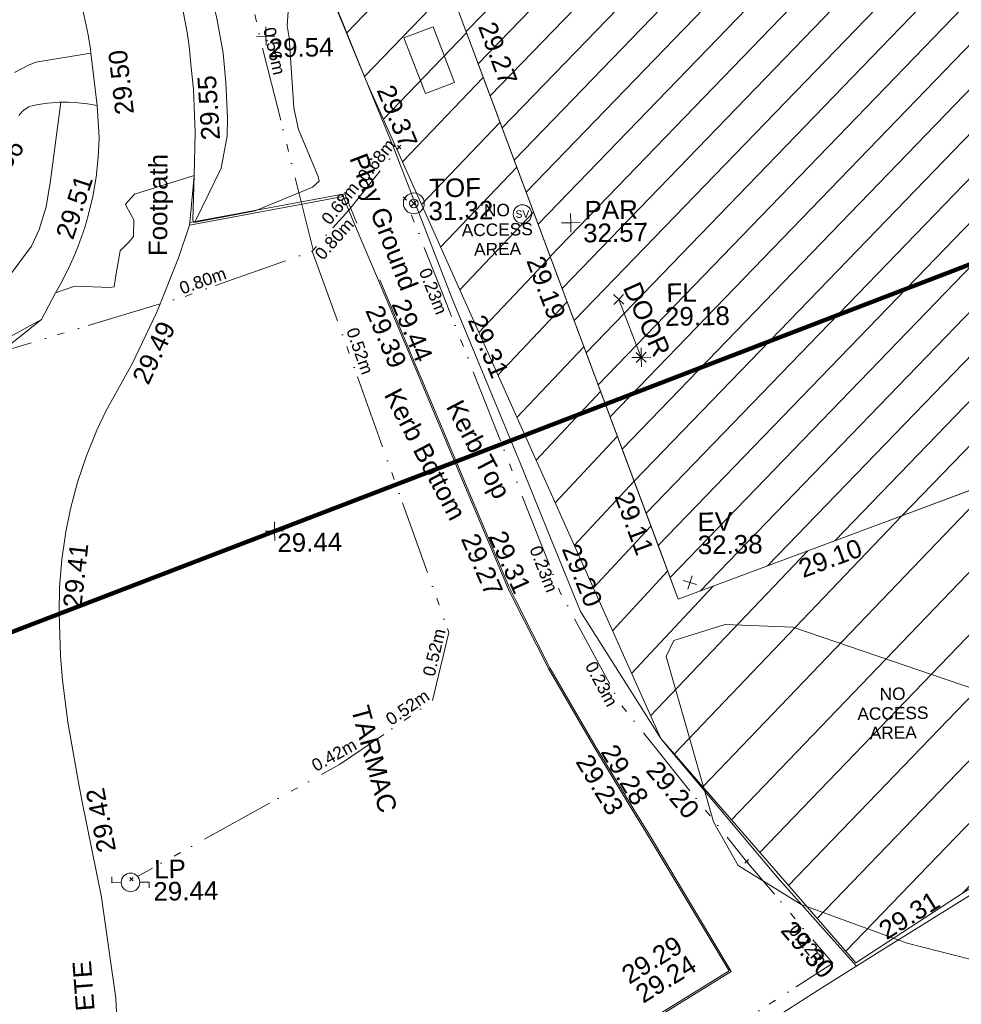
# Model space of a CAD drawing. Header units: millimetres. Extents: x -287732 to 520720, y -103372 to 287754.
# Tile 328 of 380: x 341190 to 360209, y 91078 to 110970. Entities that reach past the tile are written whole.
import ezdxf

# ---------------------------------------------------------------- set-up
doc = ezdxf.new("R2010")
doc.units = ezdxf.units.MM
doc.linetypes.add('IMPORT-HIDDEN2 _3_', pattern=[4762.5, 3175, -1587.5])
doc.linetypes.add('IMPORT-UG_ELEC_STREET LIGHTING_QLB2 _2_', pattern=[2700, 1500, -300.0000000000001, 0, -250, 150, -300.0000000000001, 0, -200])
for name, color, linetype, lineweight, true_color in [('00__TOPO__TOP_OF_FENCE_SYMBOL', 7, 'Continuous', 9, 0x666666), ('00_TOPO_EAVE', 7, 'Continuous', 9, 0x666666), ('00_TOPO_FURN_LAMP_POST', 7, 'Continuous', 9, 0x666666), ('00_TOPO_LEVEL_FLOOR', 7, 'Continuous', 9, 0x666666), ('00_TOPO_SERV_STOP_VALVE', 7, 'Continuous', 9, 0x666666), ('00_UAV_BUILDING_HATCH', 7, 'Continuous', 9, 0x999999), ('00_UAV_BUILDING_OUTLINE', 5, 'Continuous', 9, 0x0000ff), ('00_UAV_EAVE', 7, 'Continuous', 9, 0x666666), ('00_UAV_FENCE', 7, 'Continuous', 9, 0x264c2f), ('00_UAV_FOOTPATH', 7, 'Continuous', 9, 0xa50000), ('00_UAV_FORM_LINES', 7, 'Continuous', 9, 0x666666), ('00_UAV_FURN_LAMP_POST', 7, 'Continuous', 9, 0xa50000), ('00_UAV_INT_DOOR', 7, 'Continuous', 9, 0x7f4f3f), ('00_UAV_KERB_BOTTOM', 1, 'Continuous', 9, 0xff0000), ('00_UAV_KERB_TOP', 7, 'Continuous', 9, 0xa500a5), ('00_UAV_LEVEL_FLOOR', 7, 'Continuous', 9, 0x666666), ('00_UAV_LEVEL_SPOT', 7, 'Continuous', 9, 0x666666), ('00_UAV_PARAPET', 7, 'Continuous', 9, 0x666666), ('00_UAV_PLAY_GROUND', 3, 'Continuous', 9, 0x00ff00), ('00_UAV_SERV_IC', 5, 'Continuous', 9, 0x0000ff), ('00_UAV_TOP_OF_FENCE', 6, 'Continuous', 9, 0xff00ff), ('00_UAV_TREE_LINE', 7, 'Continuous', 9, 0x52a552), ('01_DTM_CONTOUR_MNR', 7, 'Continuous', 9, 0xa5a552), ('12333-PUM-2D-U-0001-C01 - Rev2_REVIT IMPORT_dwg', 7, 'Continuous', 9, 0x767676), ('A_RHA_Line', 7, 'Continuous', 9, 0x00a600), ('PUM-CHAMBER EXTENTS', 6, 'IMPORT-HIDDEN2 _3_', 9, 0xff00ff), ('PUM-ELECTRIC-SL-QLB2', 7, 'IMPORT-UG_ELEC_STREET LIGHTING_QLB2 _2_', 9, 0xff7f7f), ('PUM-UNABLE TO SURVEY', 190, 'Continuous', 9, 0x7f00ff)]:
    doc.layers.add(name, color=color, linetype=linetype, lineweight=lineweight, true_color=true_color)
for name, color, linetype, lineweight in [('00_UAV_SURFACE', 7, 'Continuous', 9), ('00_UAV_SURVEY_TEXT', 7, 'Continuous', 9), ('GEN-TEXT', 7, 'Continuous', 9)]:
    doc.layers.add(name, color=color, linetype=linetype, lineweight=lineweight)
doc.styles.add('Arial_1', font='arial.ttf', dxfattribs={"height": 250})
doc.styles.add('Swis721 Lt BT', font='swissl.ttf', dxfattribs={"height": 399.9999999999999})
doc.styles.add('Swis721 Lt BT_2', font='swissl.ttf', dxfattribs={"height": 375})

# ---------------------------------------------------------------- blocks, each defined once
blk = doc.blocks.new('12333-PUM-2D-U-0001-C01 - Rev2_REVIT IMPORT_dwg_MSL_Eaves_SYM_1-V82-Site Location Plan Proposed')
at = {"layer": '00_TOPO_EAVE', "color": 254, "true_color": 0xcccccc}
for p, q in [((356.5791934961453, -116.0873754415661), (-356.5791934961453, 116.0873754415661)), ((-116.0873754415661, -356.5791934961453), (116.0873754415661, 356.5791934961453))]:
    blk.add_line(p, q, dxfattribs=at)
blk = doc.blocks.new('12333-PUM-2D-U-0001-C01 - Rev2_REVIT IMPORT_dwg_MSL_Lamp_Post_SYM-2077240-Site Location Plan Proposed')
at = {"layer": '00_TOPO_FURN_LAMP_POST', "color": 254, "true_color": 0xcccccc, "flags": 128}
for points in [[(-500.1060478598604, 0), (-1000.212095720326, 0), (-1000.212095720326, 316.7338303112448)], [(500.1060478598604, 0), (1000.21209571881, 0), (1000.21209571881, -316.7338303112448)]]:
    blk.add_lwpolyline(points, dxfattribs=at)
at = {"layer": '00_TOPO_FURN_LAMP_POST', "color": 254, "true_color": 0xcccccc}
blk.add_circle((0, 0), 500.1060478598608, dxfattribs=at)
blk = doc.blocks.new('12333-PUM-2D-U-0001-C01 - Rev2_REVIT IMPORT_dwg_MSL_Parapet_SYM-V122-Site Location Plan Proposed')
at = {"layer": '00_UAV_PARAPET', "color": 254, "true_color": 0xcccccc, "flags": 128}
for points in [[(0, -500.0000000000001), (0, 0), (-500.0000000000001, 0)], [(500.0000000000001, 0), (0, 0), (0, 500.0000000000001)]]:
    blk.add_lwpolyline(points, dxfattribs=at)
blk = doc.blocks.new('12333-PUM-2D-U-0001-C01 - Rev2_REVIT IMPORT_dwg_MSL_Sluice_Valve_SYM-2077246-Site Location Plan Proposed')
at = {"layer": '00_TOPO_SERV_STOP_VALVE', "color": 254, "true_color": 0xcccccc}
blk.add_circle((0, 0), 500.0000000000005, dxfattribs=at)
at = {"layer": '00_TOPO_SERV_STOP_VALVE', "insert": (0, 198.9876086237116), "char_height": 399.9999999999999, "width": 785.1100955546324, "attachment_point": 2, "line_spacing_factor": 1.005061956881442, "style": 'Swis721 Lt BT'}
blk.add_mtext('SV', dxfattribs=at)
blk = doc.blocks.new('12333-PUM-2D-U-0001-C01 - Rev2_REVIT IMPORT_dwg_MSL_Node_LineworkTOF-2077248-Site Location Plan Proposed')
at = {"layer": '00__TOPO__TOP_OF_FENCE_SYMBOL', "color": 254, "true_color": 0xcccccc, "flags": 128}
for points in [[(165.3591892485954, 165.3591892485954), (0, 0), (-165.3591892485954, 165.3591892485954)], [(165.3591892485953, -165.3591892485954), (0, 0), (-165.3591892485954, -165.3591892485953)]]:
    blk.add_lwpolyline(points, dxfattribs=at)
at = {"layer": '00__TOPO__TOP_OF_FENCE_SYMBOL', "color": 254, "true_color": 0xcccccc}
for radius in [562.5594001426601, 233.853208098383]:
    blk.add_circle((0, 0), radius, dxfattribs=at)
blk = doc.blocks.new('12333-PUM-2D-U-0001-C01 - Rev2_REVIT IMPORT_dwg_MSL_FLlvl_SYM-V156-Site Location Plan Proposed')
at = {"layer": '00_TOPO_LEVEL_FLOOR', "color": 254, "true_color": 0xcccccc, "flags": 128}
for points in [[(0, -38.9261101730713), (0, 0), (-38.9261101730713, 0)], [(38.9261101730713, 0), (0, 0), (0, 38.9261101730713)]]:
    blk.add_lwpolyline(points, dxfattribs=at)
blk = doc.blocks.new('12333-PUM-2D-U-0001-C01 - Rev2_REVIT IMPORT_dwg_MSL_Node_Linework-V178-Site Location Plan Proposed')
at = {"layer": '00_UAV_INT_DOOR', "color": 9, "true_color": 0xd4c4bf, "flags": 128}
for points in [[(530.3860888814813, 530.3860888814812), (0, 0), (-530.3860888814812, 530.3860888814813)], [(530.3860888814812, -530.3860888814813), (0, 0), (-530.3860888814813, -530.3860888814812)]]:
    blk.add_lwpolyline(points, dxfattribs=at)
blk = doc.blocks.new('12333-PUM-2D-U-0001-C01 - Rev2_REVIT IMPORT_dwg_UAV-2077255-Site Location Plan Proposed')
at = {"layer": '00_UAV_LEVEL_SPOT', "color": 254, "true_color": 0xcccccc, "flags": 128}
for points in [[(0, -500.0000000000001), (0, 0), (-500.0000000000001, 0)], [(500.0000000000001, 0), (0, 0), (0, 500.0000000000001)]]:
    blk.add_lwpolyline(points, dxfattribs=at)
blk = doc.blocks.new('12333-PUM-2D-U-0001-C01 - Rev2_REVIT IMPORT_dwg_MGS62954_T2_Galway_ITM_3d_Rev1-2077680-Site Location Plan Proposed')
at = {"layer": '00_UAV_BUILDING_HATCH', "true_color": 0xcccccc}
h = blk.add_hatch(dxfattribs=at)
h.set_pattern_fill('FP_1', color=254, style=0, pattern_type=2)
h.set_pattern_definition([(45, (0, 0), (-441.9417382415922, 441.9417382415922), [])])
h.paths.add_polyline_path([(534258130.3624687, 725648483.3139626), (534277656.3624687, 725655386.3139625), (534278388.3624688, 725653331.3139626), (534295255.4606528, 725659853.8927271), (534294221.4606529, 725663214.8927271), (534296151.4606528, 725663830.8927269), (534296560.4606526, 725662667.892727), (534309422.4606529, 725667184.8927269), (534307379.4606528, 725673087.8927273), (534303370.4606528, 725671653.8927271), (534300995.586905, 725678397.3035645), (534310510.4335188, 725681741.4081918), (534314220.586905, 725671576.3035644), (534326500.586905, 725675858.3035647), (534324518.5869049, 725681362.3035645), (534326113.5869048, 725681952.3035647), (534324160.5869049, 725687672.3035647), (534318720.5869049, 725685739.3035644), (534311382.586905, 725706099.3035647), (534306310.3243251, 725704323.4114221), (534306355.1088055, 725704192.7557819), (534273124.3649247, 725692215.3564034), (534273147.722073, 725692180.3999606), (534273192.9489231, 725691953.0292308), (534273147.722073, 725691725.658501), (534273018.9269006, 725691532.9029037), (534272826.1713033, 725691404.1077313), (534272598.8005735, 725691358.8808813), (534272359.2318197, 725691412.2581903), (534272168.7586477, 725691547.7426457), (534272046.0540514, 725691744.888188), (534272030.8694313, 725691821.2264287), (534266685.9286339, 725689894.7426035), (534268524.939883, 725684612.5737506), (534268047.928634, 725684437.7426035), (534269413.1688387, 725680562.3524156), (534277645.4188779, 725683533.3784789), (534277949.5529159, 725682690.6704743), (534281834.7170621, 725684092.8295298), (534281561.9286339, 725684932.7426034), (534287959.928634, 725687070.7426035), (534294707.928634, 725667896.7426035), (534289312.3624687, 725665760.3139626), (534287625.3624685, 725670664.3139626), (534264563.3624688, 725662495.3139625), (534260945.3624687, 725672663.3139623), (534250837.3624687, 725669091.3139625), (534258126.7857321, 725648493.4208305)])
h.paths.add_polyline_path([(534297904.586905, 725687834.3035645), (534296489.5869049, 725693151.3035643), (534301799.586905, 725695024.3035644), (534303779.5869048, 725689436.3035645), (534301175.8806049, 725688726.3227148)])
at = {"layer": '00_UAV_BUILDING_OUTLINE', "color": 254, "true_color": 0xcccccc, "flags": 128}
blk.add_lwpolyline([(534266623.8804026, 725651486.0157087), (534261909.8111722, 725649819.4572792), (534258130.3624686, 725648483.3139625), (534257799.6871737, 725649417.7108471), (534256131.8164296, 725654130.6520636), (534254463.9456857, 725658843.5932801), (534252796.0749417, 725663556.5344967), (534251128.2041978, 725668269.4757131), (534250837.3624687, 725669091.3139623), (534254727.8519678, 725670466.1485975), (534259440.0501462, 725672131.3614875), (534260945.3624686, 725672663.3139623), (534262086.0751001, 725669457.4637592), (534263762.238277, 725664746.7873683), (534264563.3624687, 725662495.3139625)], dxfattribs=at)
at = {"layer": '00_UAV_FENCE', "color": 254, "true_color": 0xcccccc, "flags": 128}
for points in [[(534248430.8741636, 725668401.7106274), (534249468.7809302, 725665710.5499718), (534250224.7017854, 725663734.8294015), (534250405.7809303, 725663261.5499718), (534251409.7809302, 725660599.5499718), (534252009.6354766, 725659065.8678071), (534252519.7809302, 725657761.5499718), (534253664.7809302, 725654650.5499719), (534253768.4322459, 725654386.4445233), (534254976.7809302, 725651307.5499718), (534255586.8824955, 725649731.9730554), (534256152.7809302, 725648270.5499719), (534257725.7809302, 725645674.5499718), (534257975.8132366, 725645365.8841685), (534260032.7809302, 725642826.5499718), (534261161.3298785, 725641515.9540868), (534261597.8993509, 725641008.9613199)], [(534260043.9762816, 725640057.6276104), (534260889.9762816, 725640584.6276104), (534262062.2759603, 725641287.311691), (534264259.9762816, 725642604.6276104)]]:
    blk.add_lwpolyline(points, dxfattribs=at)
at = {"layer": '00_UAV_FOOTPATH', "color": 254, "true_color": 0xcccccc, "flags": 128}
for points in [[(534244900.7809302, 725666512.5499717), (534245487.7809302, 725664025.5499718), (534245971.0973221, 725662038.7986877), (534245984.7809303, 725661982.5499718), (534246226.7152734, 725661044.1647745), (534246409.2505204, 725660092.4400829), (534246452.7809302, 725659801.5499718), (534246461.3332835, 725659722.3693131), (534245347.7809302, 725659559.5499717), (534245197.5388834, 725659500.2018363), (534245051.3198054, 725659431.5370349), (534244909.700756, 725659353.8265557)], [(534248266.6973364, 725660969.4735988), (534248411.7189083, 725660106.5885395), (534248446.7809302, 725659827.5499717), (534248482.8605052, 725659396.3908409), (534248519.7451705, 725658955.6106956), (534248537.8159123, 725658080.8105296), (534248500.9218389, 725657206.6019107), (534248409.208554, 725656336.4349409), (534248391.7809301, 725656213.5499717), (534248156.8663293, 725655556.4457585), (534247730.352124, 725654531.9220282), (534247729.7809302, 725654530.5499719), (534247687.8918599, 725654438.9100708), (534247191.5612284, 725653444.6666361), (534246633.7809303, 725652483.5499717), (534246446.5492439, 725652103.1844008), (534246227.2473658, 725651587.6975677), (534246040.745916, 725651059.4578509), (534245887.7809302, 725650520.5499719), (534245785.0458581, 725650058.0584512), (534245769.7290698, 725649963.5083421), (534245695.4638267, 725649505.0710654), (534245640.7809302, 725648947.5499718), (534245620.4577109, 725648411.3099725), (534245631.7809302, 725647555.5499718), (534245662.8166471, 725647061.9876536), (534245758.7809303, 725646211.5499718), (534245953.4466474, 725644994.5119804), (534246016.7809302, 725644598.5499717), (534246375.7809302, 725642668.5499718), (534246376.672755, 725642662.798964), (534246627.7809302, 725640620.5499718), (534246650.8454598, 725640048.6374254)], [(534243479.6066167, 725652906.3746083), (534245367.6066167, 725654358.3746083), (534245661.6066167, 725654890.3746083), (534245791.0927507, 725655110.5416024), (534245974.7059985, 725655463.1892549), (534246062.6032214, 725655661.4970144), (534246135.8139983, 725655826.670209), (534246273.7809303, 725656199.5499719), (534246348.9024624, 725656439.7732394), (534246447.9518553, 725656824.8231184), (534246522.6283147, 725657215.3325524), (534246572.637127, 725657609.7603791), (534246597.7809301, 725658006.5499718), (534246565.647172, 725658659.2942924), (534246376.7642629, 725658697.1661069), (534246185.8760799, 725658723.1031342), (534245993.7359716, 725658737.0030123), (534245801.1022278, 725658738.810885), (534245757.7809302, 725658737.5499718), (534245565.5784456, 725658724.5410256), (534245374.5720673, 725658699.4892558), (534245221.7809302, 725658670.5499718), (534245188.5342168, 725658655.6671675), (534245156.287607, 725658638.7261528), (534245125.1683637, 725658619.7937859), (534245095.2993004, 725658598.9447843), (534245081.7809302, 725658588.5499717), (534245053.9592972, 725658565.0383031), (534245027.668874, 725658539.8260945), (534245003.0134165, 725658513.0128473), (534244980.0902286, 725658484.7043806)]]:
    blk.add_lwpolyline(points, dxfattribs=at)
at = {"layer": '00_UAV_FORM_LINES', "color": 254, "true_color": 0xcccccc, "flags": 128}
for points in [[(534248507.3121759, 725656283.6207765), (534249053.3625001, 725657354.3140001), (534249180.3625001, 725657999.3140001), (534249198.3625, 725658368.3140001), (534249177.3625, 725659078.314), (534249129.3625001, 725659671.3140001), (534249021.3625, 725660339.314), (534248425.3625001, 725663245.3140001), (534247888.3625001, 725665370.314), (534247372.3625, 725667219.314)], [(534233941.9390433, 725654505.8809636), (534234781.3695002, 725652566.5445001), (534234947.3695001, 725652057.5445001), (534235159.3695002, 725651858.5445001), (534235521.3695001, 725651673.5445001), (534236492.3695002, 725651398.5445001), (534237861.3695001, 725651383.5445), (534238629.3695002, 725651420.5445), (534239103.3695002, 725651479.5445001), (534240588.3695002, 725652140.5445002), (534242076.3695002, 725653070.5445001), (534243948.3695002, 725654510.5445001), (534244523.3695002, 725654988.5445001), (534245191.3695001, 725655845.5445001), (534245353.3695002, 725656177.5445), (534245499.3695001, 725656634.5445), (534245597.3695001, 725657164.5445001), (534245832.453704, 725658738.5166506)]]:
    blk.add_lwpolyline(points, dxfattribs=at)
at = {"layer": '00_UAV_INT_DOOR', "color": 254, "true_color": 0xcccccc}
blk.add_line((534257467.3715001, 725653380.701), (534257032.3715001, 725654559.701), dxfattribs=at)
at = {"layer": '00_UAV_KERB_BOTTOM', "color": 254, "true_color": 0xcccccc, "flags": 128}
for points in [[(534251722.7809301, 725656173.5499719), (534251504.7809302, 725656735.5499718), (534248391.7809301, 725656213.5499717)], [(534245828.7150481, 725635353.615965), (534246836.7809302, 725633598.5499718), (534248204.7809303, 725634421.5499718), (534249382.5470678, 725635139.4384906), (534250071.7809302, 725635559.5499717), (534251947.7809302, 725636691.5499718), (534253654.2086415, 725637736.703389), (534253854.7809303, 725637859.5499718), (534255556.7809302, 725638891.5499718), (534257279.7809302, 725639918.5499718), (534257939.6059797, 725640310.8170975), (534259025.7809302, 725640956.5499718), (534257398.7809303, 725643783.5499718), (534257159.2221608, 725644193.2538966), (534256373.7809303, 725645536.5499718), (534255483.7809302, 725647128.5499719), (534254778.6215464, 725648586.8266826), (534254689.7809302, 725648770.5499719), (534253798.7809301, 725650991.5499719), (534252995.7809302, 725653012.5499717), (534252911.4249098, 725653222.8136168), (534252187.7809304, 725655026.5499719)]]:
    blk.add_lwpolyline(points, dxfattribs=at)
at = {"layer": '00_UAV_KERB_TOP', "color": 254, "true_color": 0xcccccc, "flags": 128}
for points in [[(534251769.3967128, 725656191.6322505), (534251536.6707706, 725656791.595459), (534248399.1461148, 725656265.483069)], [(534245815.0117987, 725635317.2403811), (534246826.0141058, 725633557.0620041), (534248220.3207284, 725634395.8882836), (534249366.8436697, 725635094.7330115), (534250087.3376742, 725635533.8986126), (534251963.3652277, 725636665.9152387), (534253638.5560293, 725637691.9366634), (534253870.3927044, 725637833.9320679), (534255572.2383621, 725638865.838483), (534257295.1261945, 725639892.7716253), (534257923.6952599, 725640266.4570146), (534259066.5364615, 725640945.8780724), (534257424.7308066, 725643798.6036943), (534257233.4300205, 725644125.7746973), (534256399.8251889, 725645551.4422771), (534255510.4013376, 725647142.4116832), (534254846.2623406, 725648515.8578206), (534254717.2390729, 725648782.6792384), (534253826.6424874, 725651002.6736449), (534253023.642387, 725653023.6738973), (534252973.2528518, 725653149.2735559), (534252215.6237752, 725655037.720289)]]:
    blk.add_lwpolyline(points, dxfattribs=at)
at = {"layer": '00_UAV_PLAY_GROUND', "color": 254, "true_color": 0xcccccc}
blk.add_line((534252187.7809302, 725655026.5499719), (534251722.7809301, 725656173.5499719), dxfattribs=at)
at = {"layer": '00_UAV_SERV_IC', "color": 254, "true_color": 0xcccccc, "flags": 128}
blk.add_lwpolyline([(534253379.7809301, 725660134.5499719), (534253791.7809302, 725659000.5499717), (534253200.2046114, 725658785.6210093), (534252788.2046112, 725659919.6210093)], close=True, dxfattribs=at)
at = {"layer": '00_UAV_SURFACE', "color": 254, "true_color": 0xcccccc}
blk.add_line((534246565.647172, 725658659.2942924), (534246461.3332832, 725659722.3693129), dxfattribs=at)
at = {"layer": '00_UAV_TREE_LINE', "color": 254, "true_color": 0xcccccc, "flags": 128}
blk.add_lwpolyline([(534265237.9762816, 725646140.6276104), (534260432.9762816, 725647876.6276104), (534259066.9762816, 725647952.6276104), (534258028.9762816, 725647647.6276103), (534257867.9762816, 725647330.6276104), (534258764.9762816, 725643970.6276104), (534259246.9762816, 725643083.6276103), (534260501.9762816, 725642275.6276104), (534262633.9762816, 725641455.6276104), (534264836.9762816, 725640849.6276104)], dxfattribs=at)
at = {"layer": '01_DTM_CONTOUR_MNR', "color": 254, "true_color": 0xcccccc, "flags": 128}
blk.add_lwpolyline([(534250462.2112573, 725660496.8932749), (534250432.9417206, 725660201.4630703), (534250467.3971232, 725659957.5083531), (534250536.1120922, 725658544.0515084), (534250625.2346447, 725658108.1345985), (534251007.1423661, 725657149.7927614), (534251025.2369465, 725657053.9251251), (534250887.6179894, 725656936.7204523), (534249720.0000001, 725656480), (534249160.0000001, 725656380), (534248480.0000001, 725656262.5000002), (534248456.6666668, 725656312.0000001), (534248500.0000001, 725657210.0000001), (534247293.8751927, 725656859.6771591), (534247104.8332278, 725656659.6326791), (534247122.7781284, 725656608.4563618), (534247270.1596092, 725656336.2565147), (534247257.1513473, 725655998.9540414), (534247163.7124712, 725655897.3672055), (534246979.7681704, 725655717.7537595), (534246885.4450472, 725655220.5166284), (534246850.6073753, 725654994.6790576), (534246776.7802693, 725654981.5605382), (534246054.0828601, 725655016.8760442), (534245660.0000001, 725654890), (534245370.0000001, 725654360), (534243639.0616714, 725653451.4865408)], dxfattribs=at)
for name, p, xscale, yscale, zscale in [('12333-PUM-2D-U-0001-C01 - Rev2_REVIT IMPORT_dwg_UAV-2077255-Site Location Plan Proposed', (534250000.0000001, 725660000), 0.375, 0.375, 0.375), ('12333-PUM-2D-U-0001-C01 - Rev2_REVIT IMPORT_dwg_MSL_Node_LineworkTOF-2077248-Site Location Plan Proposed', (534252929.1936294, 725656572.7624074), 0.375, 0.375, 0.375), ('12333-PUM-2D-U-0001-C01 - Rev2_REVIT IMPORT_dwg_MSL_Sluice_Valve_SYM-2077246-Site Location Plan Proposed', (534255118.7809302, 725656318.5499719), 0.375, 0.375, 0.375), ('12333-PUM-2D-U-0001-C01 - Rev2_REVIT IMPORT_dwg_MSL_Parapet_SYM-V122-Site Location Plan Proposed', (534256090.854, 725656125.3760002), 0.375, 0.375, 0.375), ('12333-PUM-2D-U-0001-C01 - Rev2_REVIT IMPORT_dwg_MSL_Node_Linework-V178-Site Location Plan Proposed', (534257032.3715001, 725654559.701), 0.19, 0.19, 0.19), ('12333-PUM-2D-U-0001-C01 - Rev2_REVIT IMPORT_dwg_MSL_FLlvl_SYM-V156-Site Location Plan Proposed', (534257467.3715001, 725653380.701), 4.94, 4.94, 4.94), ('12333-PUM-2D-U-0001-C01 - Rev2_REVIT IMPORT_dwg_MSL_Node_Linework-V178-Site Location Plan Proposed', (534257467.3715001, 725653380.701), 0.19, 0.19, 0.19), ('12333-PUM-2D-U-0001-C01 - Rev2_REVIT IMPORT_dwg_UAV-2077255-Site Location Plan Proposed', (534250000.0000001, 725650000.0000001), 0.375, 0.375, 0.375), ('12333-PUM-2D-U-0001-C01 - Rev2_REVIT IMPORT_dwg_MSL_Eaves_SYM_1-V82-Site Location Plan Proposed', (534258372.3625, 725648818.3140001), 0.375, 0.375, 0.375), ('12333-PUM-2D-U-0001-C01 - Rev2_REVIT IMPORT_dwg_MSL_Lamp_Post_SYM-2077240-Site Location Plan Proposed', (534246968.6707792, 725642955.6024221), 0.375, 0.375, 0.375)]:
    blk.add_blockref(name, p, dxfattribs=dict(xscale=xscale, yscale=yscale, zscale=zscale))
at = {"layer": '00_UAV_BUILDING_OUTLINE', "color": 251, "true_color": 0x666666, "char_height": 375, "width": 1495.902363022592, "attachment_point": 1, "line_spacing_factor": 1.005061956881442, "style": 'Swis721 Lt BT_2'}
for s, insert, rotation in [('29.27', (534254638.2794458, 725660250.5989398), 289.4884483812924), ('29.19', (534255530.688763, 725655502.8662097), 289.48844837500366), ('29.11', (534257226.0777968, 725650712.1659193), 289.4884483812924), ('29.10', (534260534.5228245, 725649217.7541795), 19.46995950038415)]:
    blk.add_mtext(s, dxfattribs=dict(at, insert=insert, rotation=rotation))
at = {"layer": '00_UAV_EAVE', "char_height": 375, "attachment_point": 1, "line_spacing_factor": 1.005061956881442, "style": 'Swis721 Lt BT_2'}
for s, insert, width in [('EV', (534258546.4499865, 725650223.915723), 736.078940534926), ('32.38', (534258541.7815832, 725649757.1650988), 1495.902363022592)]:
    blk.add_mtext(s, dxfattribs=dict(at, insert=insert, width=width))
at = {"layer": '00_UAV_FENCE', "color": 251, "true_color": 0x666666, "char_height": 375, "width": 1495.902363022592, "attachment_point": 1, "line_spacing_factor": 1.005061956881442, "style": 'Swis721 Lt BT_2'}
for s, insert, rotation in [('29.37', (534252561.905957, 725659013.4304047), 291.3614871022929), ('29.31', (534254320.7633297, 725654334.6493667), 291.4281137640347), ('29.20', (534256138.9723777, 725649677.6671951), 291.16761078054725), ('29.20', (534257687.3461792, 725645263.0703532), 309.0089302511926), ('29.31', (534262022.0971659, 725641840.6091056), 30.93874746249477), ('29.30', (534260349.513054, 725641986.049432), 309.75425319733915)]:
    blk.add_mtext(s, dxfattribs=dict(at, insert=insert, rotation=rotation))
at = {"layer": '00_UAV_FOOTPATH', "color": 251, "true_color": 0x666666, "char_height": 375, "attachment_point": 1, "line_spacing_factor": 1.005061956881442, "style": 'Swis721 Lt BT_2'}
for s, insert, width, rotation in [('29.55', (534248663.9081225, 725657911.0539404), 1495.902363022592, 92.77613844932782), ('29.56', (534244015.7596895, 725657009.4785087), 1495.902363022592, 53.05246521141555), ('Footpath', (534247552.8283846, 725655599.5788211), 2436.183848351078, 88.75934442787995), ('29.51', (534245677.2485616, 725656060.5636137), 1495.902363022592, 70.78394363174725), ('29.49', (534247165.3580082, 725653144.4394939), 1495.902363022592, 63.675050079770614), ('29.41', (534245699.0198194, 725648549.4214095), 1495.902363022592, 82.72636863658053), ('29.42', (534246318.8913576, 725643542.4463543), 1495.902363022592, 99.9558646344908)]:
    blk.add_mtext(s, dxfattribs=dict(at, insert=insert, width=width, rotation=rotation))
at = {"layer": '00_UAV_FURN_LAMP_POST', "color": 251, "true_color": 0x666666, "char_height": 375, "attachment_point": 1, "line_spacing_factor": 1.005061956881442, "style": 'Swis721 Lt BT_2'}
for s, insert, width in [('LP', (534247449.6235641, 725643401.3917062), 707.5855621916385), ('29.44', (534247427.0800527, 725642950.8296078), 1495.902363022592)]:
    blk.add_mtext(s, dxfattribs=dict(at, insert=insert, width=width))
at = {"layer": '00_UAV_INT_DOOR', "color": 251, "true_color": 0x666666, "insert": (534257459.7910674, 725654945.1849226), "char_height": 375, "width": 1790.333939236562, "attachment_point": 1, "rotation": 293.09251671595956, "line_spacing_factor": 1.005061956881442, "style": 'Swis721 Lt BT_2'}
blk.add_mtext('DOOR', dxfattribs=at)
at = {"layer": '00_UAV_KERB_BOTTOM', "color": 251, "true_color": 0x666666, "char_height": 375, "attachment_point": 1, "line_spacing_factor": 1.005061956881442, "style": 'Swis721 Lt BT_2'}
for s, insert, width, rotation in [('29.39', (534252254.0247321, 725654568.9752494), 1495.902363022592, 291.86024476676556), ('Kerb Bottom', (534252585.4676135, 725652885.0024077), 3414.456504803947, 296.70274944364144), ('29.27', (534254101.6027344, 725649925.5058596), 1495.902363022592, 292.6646406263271), ('29.23', (534256311.9347692, 725645426.5859783), 1495.902363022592, 300.3153353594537), ('29.24', (534257085.9533338, 725640643.5049891), 1495.902363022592, 30.731556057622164)]:
    blk.add_mtext(s, dxfattribs=dict(at, insert=insert, width=width, rotation=rotation))
at = {"layer": '00_UAV_KERB_TOP', "color": 251, "true_color": 0x666666, "char_height": 375, "attachment_point": 1, "line_spacing_factor": 1.005061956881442, "style": 'Swis721 Lt BT_2'}
for s, insert, width, rotation in [('29.44', (534252783.7772066, 725654686.4542859), 1495.902363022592, 291.8602447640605), ('Kerb Top', (534253833.7378528, 725652626.201347), 2493.170605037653, 296.70274944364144), ('29.31', (534254658.9325007, 725649970.1308827), 1495.902363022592, 293.0290902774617), ('29.28', (534256821.0236539, 725645616.6308877), 1495.902363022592, 300.3153353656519), ('29.29', (534256811.7733173, 725641033.5747637), 1495.902363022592, 30.73155605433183)]:
    blk.add_mtext(s, dxfattribs=dict(at, insert=insert, width=width, rotation=rotation))
at = {"layer": '00_UAV_LEVEL_FLOOR', "char_height": 375, "attachment_point": 1, "line_spacing_factor": 1.005061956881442, "style": 'Swis721 Lt BT_2'}
for s, insert, width in [('FL', (534257997.7877918, 725654863.0329018), 683.841080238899), ('29.18', (534257960.1918397, 725654382.1080472), 1495.902363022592)]:
    blk.add_mtext(s, dxfattribs=dict(at, insert=insert, width=width))
at = {"layer": '00_UAV_LEVEL_SPOT', "char_height": 375, "width": 1495.902363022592, "attachment_point": 1, "line_spacing_factor": 1.005061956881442, "style": 'Swis721 Lt BT_2'}
for s, insert in [('29.54', (534250051.8765643, 725659949.1441547)), ('29.44', (534250051.8765643, 725649949.1441548))]:
    blk.add_mtext(s, dxfattribs=dict(at, insert=insert))
at = {"layer": '00_UAV_PARAPET', "char_height": 375, "attachment_point": 1, "line_spacing_factor": 1.005061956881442, "style": 'Swis721 Lt BT_2'}
for s, insert, width in [('PAR', (534256374.3333005, 725656560.4077269), 1168.228512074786), ('32.57', (534256337.0434732, 725656098.2750369), 1495.902363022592)]:
    blk.add_mtext(s, dxfattribs=dict(at, insert=insert, width=width))
at = {"layer": '00_UAV_PLAY_GROUND', "color": 251, "true_color": 0x666666, "insert": (534251990.257441, 725657639.0561888), "char_height": 375, "width": 3352.720851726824, "attachment_point": 1, "rotation": 290.1583906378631, "line_spacing_factor": 1.005061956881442, "style": 'Swis721 Lt BT_2'}
blk.add_mtext('Play Ground', dxfattribs=at)
at = {"layer": '00_UAV_SURFACE', "color": 251, "true_color": 0x666666, "insert": (534246936.4361486, 725658450.0564637), "char_height": 375, "width": 1495.902363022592, "attachment_point": 1, "rotation": 95.60418902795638, "line_spacing_factor": 1.005061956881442, "style": 'Swis721 Lt BT_2'}
blk.add_mtext('29.50', dxfattribs=at)
at = {"layer": '00_UAV_SURVEY_TEXT', "color": 251, "true_color": 0x666666, "char_height": 375, "attachment_point": 1, "line_spacing_factor": 1.005061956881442, "style": 'Swis721 Lt BT_2'}
for s, insert, width, rotation in [('TARMAC', (534251842.0492805, 725646478.0662744), 2450.430537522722, 284.2262555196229), ('CONCRETE', (534245934.508521, 725638444.4118948), 3286.236302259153, 93.29767338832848)]:
    blk.add_mtext(s, dxfattribs=dict(at, insert=insert, width=width, rotation=rotation))
at = {"layer": '00_UAV_TOP_OF_FENCE', "color": 251, "true_color": 0x666666, "char_height": 375, "attachment_point": 1, "line_spacing_factor": 1.005061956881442, "style": 'Swis721 Lt BT_2'}
for s, insert, width in [('TOF', (534253243.2840464, 725657061.3097924), 1163.479615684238), ('31.32', (534253220.8604046, 725656597.9330876), 1495.902363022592)]:
    blk.add_mtext(s, dxfattribs=dict(at, insert=insert, width=width))
blk = doc.blocks.new('12333-PUM-2D-U-0001-C01 - Rev2_REVIT IMPORT_dwg-1620468-Site Location Plan Proposed')
at = {"layer": 'PUM-CHAMBER EXTENTS', "true_color": 0xfff4d4}
h = blk.add_hatch(dxfattribs=at)
h.set_pattern_fill('FP_14', style=0, pattern_type=2)
h.set_pattern_definition([(45, (-533641079.65, -725615854.3560001), (-618.7184335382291, 618.7184335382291), [])])
h.paths.add_polyline_path([(620505.350152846, 25223.64382131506), (626715.3264344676, 29117.27143172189), (646370.9494642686, 38861.80691071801), (645958.3233026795, 39705.06552257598), (645563.6540130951, 40669.1788068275), (637308.7126216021, 37476.95778370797), (636576.7126214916, 39531.95778354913), (617046.4375747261, 32629.03240495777), (609826.3241128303, 53043.08069427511), (607530.5232708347, 52082.45499234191), (610929.9856295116, 43211.51162835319), (616646.1310830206, 29820.19379304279), (620495.6955674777, 25235.14298301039)])
at = {"layer": 'GEN-TEXT', "color": 253, "true_color": 0xaaaaaa}
for p, q in [((611537.9948138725, 41825.2884822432), (611608.7054919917, 41895.99916036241)), ((611608.7054919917, 41825.2884822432), (611537.9948138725, 41895.99916036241)), ((611634.9948138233, 40786.28848225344), (611705.7054919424, 40856.99916037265)), ((611705.7054919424, 40786.28848225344), (611634.9948138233, 40856.99916037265)), ((618302.9948137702, 27273.28848221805), (618373.7054918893, 27343.99916033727)), ((618373.7054918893, 27273.28848221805), (618302.9948137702, 27343.99916033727)), ((605874.9948138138, 27130.28848229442), (605945.7054919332, 27200.99916041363)), ((605945.7054919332, 27130.28848229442), (605874.9948138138, 27200.99916041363))]:
    blk.add_line(p, q, dxfattribs=at)
at = {"layer": 'PUM-ELECTRIC-SL-QLB2', "color": 254, "true_color": 0xffd4d4, "flags": 128}
for points in [[(609802.6141675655, 39813.97011608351), (608819.3501528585, 44034.64382130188), (608057.2043480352, 47742.66553949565)], [(602627.5554761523, 37630.76532166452), (607190.3501529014, 38916.64382128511), (609778.3501528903, 39787.64382132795), (610531.3501529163, 40604.64382136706), (611573.3501529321, 41860.6438213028)], [(599405.5845965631, 14309.04177413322), (600403.3501528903, 12703.64382129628), (605515.3501528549, 16062.64382135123), (612602.3501529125, 20601.64382134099), (620041.3501529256, 25220.64382128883), (618338.3501528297, 27308.64382127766), (615841.3501528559, 30534.64382130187), (614667.3501528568, 32806.64382129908), (612364.3501529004, 38976.64382134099), (611670.3501528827, 40821.64382131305)], [(609778.3501528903, 39787.64382132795), (610499.3501529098, 37684.64382132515), (612407.3501528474, 32036.64382128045), (612048.3501529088, 30654.64382129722), (610148.3501528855, 29407.64382132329), (606033.364981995, 27220.97911196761)]]:
    blk.add_lwpolyline(points, dxfattribs=at)
at = {"layer": 'PUM-UNABLE TO SURVEY', "color": 7, "true_color": 0xfff4d4}
blk.add_line((617050.7126214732, 32628.95778373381), (636576.7126214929, 39531.95778362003), dxfattribs=at)
at = {"layer": 'PUM-UNABLE TO SURVEY', "color": 7, "true_color": 0xfff4d4, "flags": 128}
blk.add_lwpolyline([(645563.6540130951, 40669.1788068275), (645958.3233026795, 39705.06552257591), (646370.9494642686, 38861.80691071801), (626715.3264344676, 29117.27143172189), (620505.350152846, 25223.64382131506), (616646.1310830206, 29820.19379304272), (610929.9856295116, 43211.51162835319), (607530.5232708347, 52082.45499234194), (609826.3241128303, 53043.08069427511), (617046.9361648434, 32627.62269820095)], dxfattribs=at)
blk.add_blockref('12333-PUM-2D-U-0001-C01 - Rev2_REVIT IMPORT_dwg_MGS62954_T2_Galway_ITM_3d_Rev1-2077680-Site Location Plan Proposed', (-533641079.6498471, -725615854.3561786))
at = {"layer": 'PUM-ELECTRIC-SL-QLB2', "char_height": 250, "width": 1160.025439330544, "attachment_point": 2, "line_spacing_factor": 0.9417779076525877, "style": 'Arial_1'}
for s, insert, rotation in [('0.56m', (609209.3018623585, 43869.19692586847), 281.6148004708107), ('0.68m', (611012.1519120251, 41683.74423266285), 50.32029421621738), ('0.68m', (610264.0802548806, 40826.37569485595), 50.32029421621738), ('0.80m', (610137.8240446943, 40111.81479959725), 47.33433169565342), ('0.80m', (607519.5520468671, 39349.86737338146), 18.600830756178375), ('0.23m', (612327.9410742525, 38981.69406721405), 290.6138784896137), ('0.52m', (610828.3564283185, 37795.78828960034), 288.6659299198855), ('0.23m', (614461.7115041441, 33330.75039106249), 290.46847598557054), ('0.52m', (611979.4013654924, 31671.69756430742), 75.43821121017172), ('0.23m', (615581.5849810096, 31001.82208009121), 297.326545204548), ('0.52m', (611475.470353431, 30643.74261131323), 33.27752266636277), ('0.42m', (609985.3917812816, 29714.30779256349), 27.985759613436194), ('0.22m', (619644.7634620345, 25670.14005525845), 309.20113298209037)]:
    blk.add_mtext(s, dxfattribs=dict(at, insert=insert, rotation=rotation))
at = {"layer": 'PUM-UNABLE TO SURVEY', "color": 41, "true_color": 0xffdf7f, "char_height": 250, "width": 1714.021757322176, "attachment_point": 2, "line_spacing_factor": 0.9417779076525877, "style": 'Arial_1'}
for insert in [(613524.7876528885, 40676.51243782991), (621344.7876528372, 30766.51243791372)]:
    blk.add_mtext('NO\\PACCESS\\PAREA', dxfattribs=dict(at, insert=insert))

msp = doc.modelspace()

# ---------------------------------------------------------------- linework, layer by layer
at = {"layer": 'A_RHA_Line', "color": 1, "lineweight": 140, "true_color": 0xff0000}
msp.add_line((333922.8786092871, 95871.96620287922), (493842.3153081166, 157259.2864546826), dxfattribs=at)

# ---------------------------------------------------------------- block references
at = {"layer": '12333-PUM-2D-U-0001-C01 - Rev2_REVIT IMPORT_dwg', "color": 254, "linetype": 'IMPORT-UG_ELEC_STREET LIGHTING_QLB2 _2_', "true_color": 0xffd4d4, "rotation": 0.9999999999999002}
msp.add_blockref('12333-PUM-2D-U-0001-C01 - Rev2_REVIT IMPORT_dwg-1620468-Site Location Plan Proposed', (-261895.0770586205, 55869.5817132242), dxfattribs=at)

doc.saveas('drawing.dxf')
